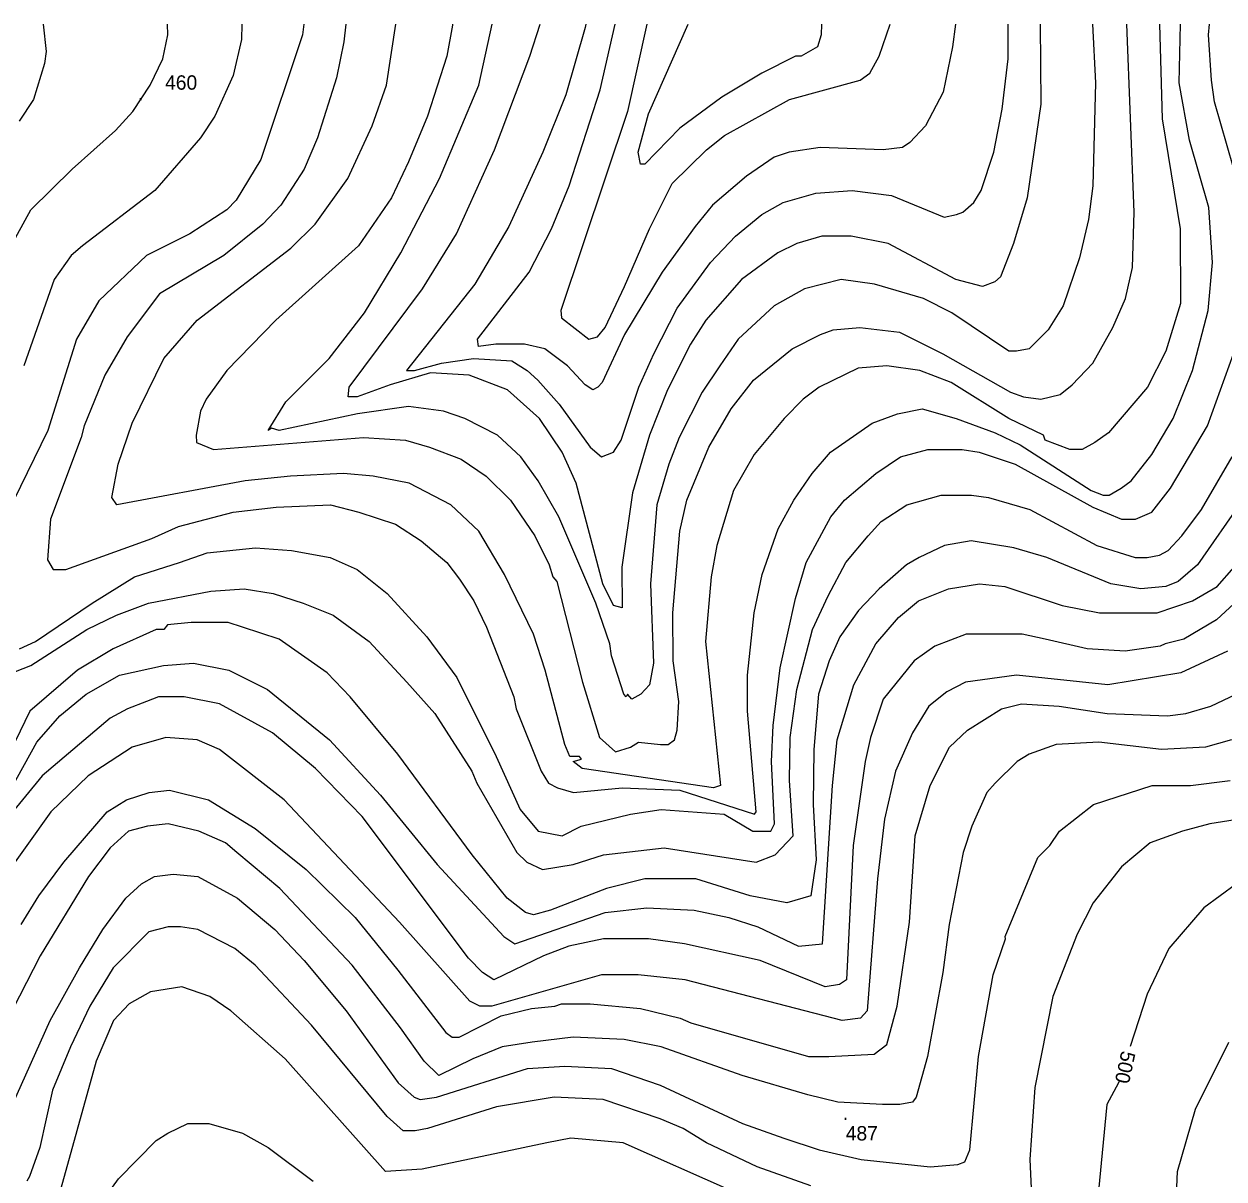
# Model space of a CAD drawing. Extents: x -510989 to -501240, y -1184665 to -1176089.
# Drawn here: x -508941 to -508441, y -1176947 to -1176466 of the extents above; entities that cross this region are included whole.
import ezdxf

# ---------------------------------------------------------------- set-up
doc = ezdxf.new("R2010")
doc.units = 0
for name, color, linetype in [('vrstevnice_01', 7, 'Continuous'), ('vrstevnice_02', 7, 'Continuous'), ('vrstevnice_04', 7, 'Continuous'), ('vrstevnice_05', 7, 'Continuous')]:
    doc.layers.add(name, color=color, linetype=linetype)

msp = doc.modelspace()

# ---------------------------------------------------------------- linework, layer by layer
at = {"layer": 'vrstevnice_01'}
for points in [[(-508824.72, -1176465.53), (-508825.31, -1176470), (-508842.69, -1176522), (-508853, -1176539), (-508856.91, -1176543), (-508872.31, -1176553), (-508890.31, -1176562), (-508910.19, -1176581), (-508919.5, -1176597), (-508931.5, -1176635), (-508951.69, -1176676)], [(-508947.31, -1176559), (-508938.59, -1176543), (-508921.31, -1176526), (-508903.31, -1176510), (-508896.09, -1176502), (-508888.81, -1176491), (-508883.5, -1176480), (-508881.41, -1176470), (-508881.68, -1176465.53)], [(-508467.96, -1176465.53), (-508466.81, -1176505), (-508459.31, -1176551), (-508459.19, -1176582), (-508465.31, -1176602), (-508473, -1176617), (-508489.19, -1176636), (-508494.91, -1176640), (-508500.19, -1176643), (-508505.31, -1176643), (-508515.59, -1176639), (-508516.31, -1176637), (-508530.81, -1176630), (-508554.81, -1176615), (-508567.91, -1176610), (-508581.59, -1176608), (-508593.59, -1176609), (-508609.81, -1176617), (-508616.59, -1176622), (-508624.41, -1176630), (-508636.91, -1176645), (-508645.59, -1176660), (-508652.5, -1176683), (-508654.91, -1176696), (-508657.31, -1176723), (-508651, -1176783), (-508653.91, -1176784), (-508708.69, -1176776), (-508712.5, -1176773), (-508708.91, -1176772), (-508709.81, -1176771), (-508713.81, -1176771), (-508715.91, -1176766), (-508724.09, -1176735), (-508729, -1176720), (-508741.09, -1176695), (-508751.81, -1176677), (-508763.41, -1176666), (-508780.91, -1176657), (-508795.81, -1176654), (-508808.19, -1176653), (-508830.31, -1176654), (-508849.19, -1176656), (-508902.69, -1176666), (-508904.81, -1176663), (-508902.19, -1176649), (-508896.31, -1176632), (-508883.09, -1176605), (-508869.31, -1176589), (-508830.19, -1176559), (-508820, -1176549), (-508806.41, -1176530), (-508796.31, -1176508), (-508790.31, -1176491), (-508786.45, -1176465.53)], [(-508495.92, -1176465.53), (-508494.69, -1176490), (-508495.81, -1176533), (-508497.5, -1176547), (-508501.31, -1176563), (-508508.09, -1176583), (-508514.41, -1176593), (-508522.31, -1176601), (-508527.59, -1176602), (-508530.81, -1176602), (-508554.59, -1176586), (-508566.31, -1176580), (-508586.81, -1176574), (-508600.69, -1176572), (-508616, -1176576), (-508628.59, -1176583), (-508643.59, -1176597), (-508651.31, -1176608), (-508658.69, -1176619), (-508668.19, -1176638), (-508672.5, -1176649), (-508677.59, -1176666), (-508680.19, -1176699), (-508679, -1176732), (-508680.59, -1176741), (-508684.19, -1176745), (-508688, -1176747), (-508689.81, -1176745), (-508690.41, -1176746), (-508691.31, -1176745), (-508696.41, -1176729), (-508697.19, -1176724), (-508703, -1176707), (-508718.41, -1176671), (-508727, -1176656), (-508734.31, -1176646), (-508744, -1176637), (-508757.59, -1176630), (-508766.5, -1176627), (-508781.09, -1176625), (-508802.41, -1176628), (-508835.09, -1176635), (-508838.31, -1176634), (-508839.69, -1176635), (-508832.31, -1176623), (-508814.19, -1176605), (-508799.41, -1176586), (-508784.31, -1176561), (-508768.19, -1176530), (-508751.81, -1176491), (-508746.28, -1176465.53)], [(-508707.15, -1176465.53), (-508707.41, -1176467), (-508715.5, -1176495), (-508725.09, -1176519), (-508739.31, -1176550), (-508753.41, -1176574), (-508782, -1176610), (-508778.59, -1176610), (-508767.41, -1176607), (-508754, -1176605), (-508738, -1176606), (-508731.69, -1176610), (-508727.19, -1176614), (-508718.31, -1176624), (-508705.41, -1176642), (-508700.59, -1176646), (-508695.69, -1176644), (-508692.5, -1176639), (-508685.09, -1176617), (-508678.81, -1176603)], [(-508681.76, -1176465.53), (-508689.81, -1176502), (-508717.59, -1176585), (-508717.31, -1176588), (-508705.91, -1176597), (-508702.31, -1176596), (-508699.09, -1176592), (-508691, -1176575), (-508680.69, -1176551), (-508671.19, -1176532), (-508656.81, -1176518), (-508649.31, -1176512), (-508622.31, -1176497), (-508592.81, -1176489), (-508588.69, -1176486), (-508584.81, -1176479), (-508580.21, -1176465.53)], [(-508678.81, -1176603), (-508669.09, -1176584), (-508655.19, -1176565), (-508644.81, -1176554), (-508633.81, -1176545), (-508624.91, -1176540), (-508611.31, -1176536), (-508596.09, -1176535), (-508579.69, -1176537), (-508557.81, -1176546), (-508552.59, -1176545), (-508550, -1176544), (-508545.31, -1176540), (-508542.31, -1176535), (-508537.09, -1176519), (-508533.59, -1176501), (-508531.09, -1176480), (-508531.09, -1176465.53)], [(-508395.61, -1176465.53), (-508400.91, -1176477), (-508403.41, -1176488), (-508406.81, -1176497), (-508408.31, -1176514), (-508406.41, -1176546), (-508407.31, -1176573), (-508410.09, -1176594), (-508416, -1176620), (-508423.91, -1176644), (-508433.41, -1176664), (-508452.09, -1176691), (-508460.19, -1176698), (-508465.31, -1176700), (-508475.81, -1176701), (-508488.31, -1176699), (-508514.91, -1176688)], [(-508429.19, -1176553), (-508445, -1176498), (-508446.31, -1176489), (-508447.5, -1176470), (-508447.11, -1176465.53)], [(-508089.09, -1176555.06), (-508089.31, -1176555), (-508105.91, -1176553), (-508130, -1176555), (-508157.09, -1176562), (-508201.81, -1176584), (-508244.19, -1176608), (-508272.91, -1176630), (-508284.81, -1176642), (-508292.91, -1176653), (-508306.69, -1176679), (-508333.69, -1176738), (-508345.41, -1176760), (-508364.81, -1176783), (-508386, -1176797), (-508435.81, -1176824), (-508449.5, -1176834), (-508464.09, -1176851), (-508473.09, -1176870), (-508480.13, -1176891.88)], [(-508943.31, -1176726), (-508936.59, -1176723), (-508913, -1176707), (-508895.31, -1176696), (-508876.59, -1176690), (-508865.09, -1176686), (-508844.91, -1176684), (-508829.91, -1176685), (-508813.81, -1176688), (-508802.59, -1176693), (-508790, -1176703), (-508773.41, -1176721), (-508761, -1176738), (-508744.5, -1176771), (-508734.59, -1176793), (-508727, -1176802), (-508717.09, -1176804), (-508709.09, -1176800), (-508688.5, -1176795), (-508675.81, -1176793), (-508649.5, -1176795), (-508637.5, -1176802), (-508630, -1176802), (-508628.5, -1176799), (-508629.69, -1176773), (-508629.09, -1176758), (-508626.19, -1176734), (-508619.81, -1176705), (-508615.31, -1176690), (-508605, -1176671), (-508599.31, -1176664), (-508586.19, -1176653), (-508575.91, -1176646), (-508564.59, -1176643), (-508550.31, -1176643), (-508543.09, -1176644), (-508528.19, -1176649), (-508495.81, -1176667), (-508483.81, -1176672), (-508477.91, -1176672), (-508471.09, -1176669), (-508463.41, -1176659), (-508448, -1176633), (-508437.09, -1176603)], [(-508514.91, -1176688), (-508528.69, -1176684), (-508546.5, -1176681), (-508557.59, -1176683), (-508568.19, -1176688), (-508573.5, -1176691), (-508584.81, -1176701), (-508593.5, -1176710), (-508601.31, -1176721), (-508605.69, -1176731), (-508610.09, -1176745), (-508612.09, -1176768), (-508612.41, -1176791), (-508611.09, -1176814), (-508613.41, -1176829), (-508623.31, -1176832), (-508638.59, -1176829), (-508661.31, -1176822), (-508682.59, -1176822), (-508698.5, -1176826), (-508721.91, -1176835), (-508729, -1176837), (-508732.31, -1176836), (-508740, -1176830), (-508754.59, -1176812), (-508785.59, -1176770), (-508805.5, -1176746), (-508815, -1176736), (-508835.09, -1176722), (-508850.31, -1176717), (-508856.31, -1176715), (-508871.81, -1176715), (-508881.59, -1176716), (-508883.19, -1176718), (-508886.31, -1176718), (-508904.31, -1176726), (-508919.09, -1176735), (-508939, -1176752), (-508959.41, -1176794)], [(-508431.31, -1176702), (-508444.19, -1176714), (-508457.81, -1176722), (-508465.59, -1176724), (-508467.69, -1176725), (-508482.31, -1176727), (-508498.09, -1176726), (-508515.59, -1176722), (-508525.19, -1176720), (-508541.19, -1176720), (-508548.59, -1176720), (-508561.59, -1176725), (-508570.31, -1176731), (-508583.19, -1176747), (-508588.5, -1176763), (-508590.69, -1176773), (-508595.69, -1176808), (-508598.41, -1176864), (-508601.41, -1176866), (-508607.41, -1176867), (-508634.5, -1176856), (-508666, -1176849), (-508681.09, -1176847)], [(-508942.59, -1176841), (-508935.31, -1176829), (-508924.81, -1176815), (-508906.81, -1176794), (-508898.69, -1176789), (-508889.31, -1176786), (-508880.81, -1176785), (-508864.5, -1176789), (-508845, -1176801), (-508823.81, -1176818), (-508803.41, -1176838), (-508785.5, -1176860), (-508765.5, -1176886), (-508762.91, -1176888), (-508760, -1176888), (-508742.5, -1176879), (-508729.81, -1176876), (-508720.09, -1176875), (-508717.31, -1176874), (-508705.31, -1176874), (-508684.31, -1176876), (-508667.81, -1176880), (-508663.41, -1176882), (-508614.31, -1176896), (-508605.81, -1176896), (-508586.91, -1176895), (-508581.69, -1176891), (-508577.31, -1176875), (-508572.19, -1176840), (-508569.81, -1176804), (-508563.59, -1176783), (-508555.5, -1176767), (-508548, -1176760), (-508533.81, -1176751), (-508525.5, -1176749), (-508509.81, -1176750), (-508489.81, -1176753), (-508464.69, -1176754), (-508457, -1176753), (-508446.59, -1176750), (-508436, -1176745)], [(-508681.09, -1176847), (-508699.81, -1176847), (-508714.31, -1176850), (-508724.81, -1176854), (-508745.59, -1176864), (-508750.31, -1176861), (-508756.09, -1176855), (-508800.5, -1176796), (-508819.91, -1176776), (-508837.81, -1176761), (-508859.91, -1176749), (-508874.69, -1176746), (-508885.31, -1176746), (-508890.41, -1176748), (-508898.31, -1176751), (-508905.5, -1176755), (-508933.81, -1176779), (-508947.81, -1176796)], [(-508776.19, -1176914), (-508769.41, -1176913), (-508731.5, -1176901), (-508715.91, -1176900), (-508696.5, -1176901), (-508676.19, -1176908), (-508641.81, -1176924), (-508624.59, -1176930), (-508609.81, -1176935), (-508592.41, -1176939), (-508563.59, -1176942), (-508552.09, -1176941), (-508549.09, -1176940), (-508547.09, -1176935), (-508543.41, -1176896), (-508537.31, -1176862), (-508532.19, -1176847), (-508532.31, -1176846), (-508518.69, -1176813), (-508513.69, -1176808), (-508509.59, -1176802), (-508495.5, -1176791), (-508471, -1176783), (-508455, -1176783), (-508438.5, -1176781)], [(-508946.69, -1176917), (-508930.5, -1176881), (-508918.31, -1176859), (-508908.59, -1176843), (-508899, -1176830), (-508892.41, -1176824), (-508887.09, -1176821), (-508879.31, -1176820), (-508868.91, -1176821), (-508852.41, -1176830), (-508836.81, -1176843), (-508824.69, -1176856), (-508807.09, -1176877), (-508785.41, -1176907), (-508778.81, -1176913), (-508776.19, -1176914)], [(-508646.41, -1176952), (-508691.59, -1176932), (-508713.41, -1176930), (-508723.5, -1176932), (-508775.41, -1176943), (-508790.69, -1176944), (-508832.59, -1176897), (-508855.19, -1176877), (-508863.91, -1176871), (-508875.69, -1176867), (-508888.69, -1176869), (-508897.59, -1176874), (-508904.09, -1176881), (-508911.41, -1176898), (-508927.5, -1176956)], [(-508484.78, -1176906.3), (-508485, -1176907), (-508489.91, -1176916), (-508493.41, -1176952)]]:
    msp.add_lwpolyline(points, dxfattribs=at)
at = {"layer": 'vrstevnice_02'}
for points in [[(-508933.4, -1176465.53), (-508932.19, -1176477), (-508932.91, -1176482), (-508937.5, -1176497), (-508943.5, -1176506)], [(-508850.55, -1176465.53), (-508850.81, -1176472), (-508854.19, -1176487), (-508861.91, -1176504), (-508867.81, -1176513), (-508886.91, -1176535), (-508917.09, -1176558), (-508921.81, -1176562), (-508928.81, -1176572), (-508941.5, -1176608)], [(-508807.22, -1176465.53), (-508808.09, -1176473), (-508811.09, -1176488), (-508819.09, -1176513), (-508824.69, -1176526), (-508834.31, -1176541), (-508841.81, -1176549), (-508858.09, -1176562), (-508884.91, -1176578), (-508898.41, -1176596), (-508907.81, -1176612), (-508916.41, -1176633), (-508917.59, -1176638), (-508930.41, -1176672), (-508931.69, -1176689), (-508929.31, -1176693), (-508924, -1176693), (-508888.19, -1176680), (-508877, -1176675), (-508854.19, -1176669), (-508836.31, -1176667), (-508813.59, -1176666), (-508801.81, -1176669), (-508786.59, -1176674), (-508775.81, -1176681), (-508765.09, -1176690), (-508759.81, -1176697), (-508753.91, -1176706), (-508748.59, -1176717), (-508737.19, -1176746), (-508736.19, -1176751), (-508725.81, -1176777), (-508722.69, -1176782), (-508719, -1176784), (-508712.31, -1176786), (-508692.09, -1176784), (-508668, -1176785), (-508636.81, -1176795), (-508636.19, -1176794), (-508639.69, -1176752), (-508639.81, -1176737), (-508637, -1176711), (-508633.59, -1176695), (-508627, -1176676), (-508620.5, -1176664), (-508612.81, -1176653), (-508605.09, -1176644), (-508587.81, -1176632), (-508577.19, -1176628), (-508566.91, -1176626), (-508552.81, -1176630), (-508536.5, -1176636), (-508526, -1176641), (-508496.41, -1176660), (-508491.5, -1176662), (-508488.91, -1176662), (-508483.91, -1176659), (-508479.81, -1176656), (-508471.19, -1176645), (-508462.31, -1176630), (-508454.19, -1176610), (-508447.69, -1176585), (-508445.81, -1176565), (-508447.41, -1176542), (-508455.5, -1176514), (-508459.69, -1176490), (-508459.15, -1176465.53)], [(-508762.77, -1176465.53), (-508762.81, -1176466), (-508765.09, -1176479), (-508773.19, -1176504), (-508781.09, -1176523), (-508788.19, -1176538), (-508802, -1176558), (-508836.41, -1176589), (-508856.91, -1176610), (-508865.5, -1176622), (-508867.81, -1176627), (-508869.69, -1176637), (-508869.5, -1176640), (-508862.5, -1176643), (-508799.91, -1176638), (-508782.31, -1176639), (-508772.31, -1176642), (-508759.19, -1176647), (-508748.69, -1176654), (-508738.59, -1176664), (-508728.41, -1176679), (-508722.5, -1176691), (-508720.91, -1176696), (-508719.31, -1176698), (-508708.5, -1176740), (-508701.5, -1176763), (-508694.81, -1176769), (-508688.59, -1176767), (-508685.19, -1176765), (-508676.09, -1176766), (-508672.81, -1176766), (-508670.19, -1176764), (-508669.09, -1176760), (-508668.41, -1176748), (-508670.69, -1176731), (-508670.91, -1176711), (-508667.91, -1176677), (-508665, -1176664), (-508655.91, -1176642), (-508646.59, -1176626), (-508637.19, -1176614), (-508621.09, -1176601), (-508609.31, -1176595), (-508604.09, -1176593), (-508592.91, -1176592), (-508576.31, -1176594), (-508558.31, -1176603), (-508530.09, -1176619), (-508524.69, -1176621), (-508517.41, -1176622), (-508509.31, -1176620), (-508504.41, -1176616), (-508495.69, -1176607), (-508487.41, -1176592)], [(-508517.74, -1176465.53), (-508517.5, -1176499), (-508523.09, -1176538), (-508528.81, -1176557), (-508534.31, -1176571), (-508536.59, -1176573), (-508541.81, -1176575), (-508552.91, -1176572), (-508581.09, -1176557), (-508596.59, -1176554), (-508608.81, -1176554), (-508619.19, -1176557), (-508627.09, -1176561), (-508642.31, -1176572), (-508657.09, -1176589), (-508663.5, -1176599), (-508673.09, -1176618), (-508680.59, -1176637), (-508687.69, -1176661), (-508692.19, -1176692), (-508692.09, -1176709), (-508695.59, -1176708), (-508700.09, -1176699), (-508711.19, -1176657), (-508717, -1176644), (-508726.5, -1176630), (-508739.81, -1176618), (-508755.81, -1176612), (-508772, -1176611), (-508788.81, -1176616), (-508802.5, -1176621), (-508806.31, -1176621), (-508805.81, -1176617), (-508775.31, -1176576), (-508761.09, -1176553), (-508745.31, -1176518), (-508730.5, -1176479), (-508726.26, -1176465.53)], [(-508553.08, -1176465.53), (-508554.31, -1176475), (-508558.19, -1176494), (-508565.59, -1176508), (-508572, -1176515), (-508575.19, -1176517), (-508583.19, -1176518), (-508609.41, -1176517), (-508622.41, -1176519), (-508628.69, -1176521), (-508640.19, -1176529), (-508654.41, -1176541), (-508661.59, -1176550), (-508675.31, -1176569), (-508691.09, -1176595), (-508700.31, -1176615), (-508702.19, -1176617), (-508704.31, -1176618), (-508707.5, -1176616), (-508714.81, -1176608), (-508724.31, -1176601), (-508732.69, -1176599), (-508744.69, -1176599), (-508751.91, -1176600), (-508752.31, -1176597), (-508730.81, -1176569), (-508721.5, -1176551), (-508714.19, -1176533), (-508701.19, -1176493), (-508694.94, -1176465.53)], [(-508608.93, -1176465.53), (-508609.09, -1176470), (-508610.59, -1176475), (-508617.31, -1176479), (-508619.69, -1176479), (-508633.81, -1176486), (-508650.5, -1176496), (-508667.91, -1176509), (-508682.5, -1176524), (-508684.41, -1176524), (-508685.31, -1176519), (-508681.09, -1176503), (-508664.49, -1176465.53)], [(-508487.41, -1176592), (-508482.19, -1176580), (-508479.19, -1176567), (-508478.5, -1176544), (-508481.59, -1176465.53)], [(-508954, -1176739), (-508938.59, -1176733), (-508915.19, -1176718), (-508902.91, -1176712), (-508889.59, -1176707), (-508863.59, -1176702), (-508849.59, -1176701), (-508837.5, -1176703), (-508825.09, -1176707), (-508812.5, -1176712), (-508797.5, -1176723), (-508781.81, -1176740), (-508770.19, -1176753), (-508754.69, -1176777), (-508752.59, -1176782), (-508735.91, -1176811), (-508731.81, -1176815), (-508725.31, -1176818), (-508712.5, -1176816), (-508699.81, -1176812), (-508674.5, -1176809), (-508636.19, -1176815), (-508628.19, -1176812), (-508620.69, -1176804), (-508622.19, -1176781), (-508622, -1176763), (-508619.19, -1176743), (-508612.69, -1176718), (-508606.19, -1176704), (-508598.69, -1176690), (-508589.41, -1176679), (-508584, -1176673), (-508573.31, -1176666), (-508559, -1176662), (-508546.31, -1176662), (-508539.31, -1176663), (-508522, -1176668), (-508494.09, -1176683), (-508478.09, -1176688), (-508473.09, -1176688), (-508467.91, -1176687), (-508464.41, -1176685), (-508458.59, -1176679), (-508450.5, -1176668), (-508437.59, -1176646)], [(-508963.41, -1176814), (-508936.09, -1176765), (-508926.5, -1176754), (-508915.59, -1176745), (-508901.69, -1176737), (-508883.31, -1176733), (-508870.81, -1176732), (-508856.09, -1176735), (-508839.91, -1176743), (-508814, -1176764), (-508792.81, -1176787), (-508769.19, -1176816), (-508741.41, -1176846), (-508736.81, -1176849), (-508699.09, -1176836), (-508681.69, -1176834), (-508662, -1176835), (-508647.5, -1176838), (-508635.41, -1176842), (-508618.5, -1176850), (-508608.5, -1176849), (-508604.31, -1176783), (-508602.41, -1176764), (-508595.41, -1176741), (-508586.31, -1176724), (-508576.81, -1176713), (-508568.5, -1176706), (-508555.91, -1176701), (-508543, -1176699), (-508532.5, -1176700), (-508508.5, -1176708), (-508493, -1176711), (-508468.91, -1176711), (-508454.19, -1176706), (-508443.91, -1176700), (-508436.81, -1176692)], [(-508439.59, -1176727), (-508459, -1176736), (-508489.5, -1176741), (-508527.59, -1176737), (-508548.81, -1176740), (-508556.69, -1176744), (-508564.09, -1176750), (-508570.91, -1176761), (-508578.09, -1176777), (-508582.59, -1176797), (-508585.59, -1176822), (-508589.81, -1176877), (-508592.59, -1176880), (-508600.31, -1176881), (-508665.69, -1176864), (-508685.41, -1176862), (-508700.69, -1176862), (-508746.31, -1176875), (-508751.31, -1176875), (-508755.5, -1176873), (-508784.91, -1176840), (-508832.91, -1176789), (-508859.91, -1176768), (-508869.31, -1176764), (-508882.31, -1176763), (-508896.31, -1176767), (-508914.69, -1176779), (-508930.31, -1176794), (-508951, -1176823)], [(-508437.91, -1176764), (-508448.81, -1176767), (-508467.19, -1176768), (-508493.31, -1176765), (-508511, -1176766), (-508522.31, -1176770), (-508527.31, -1176773), (-508536.5, -1176782), (-508539.91, -1176786), (-508546.19, -1176800), (-508549.81, -1176811), (-508555.69, -1176841), (-508558.31, -1176861), (-508564.69, -1176896), (-508569.41, -1176913), (-508571, -1176915), (-508576.19, -1176916), (-508583.5, -1176916), (-508602.09, -1176915), (-508614.59, -1176912), (-508642, -1176904), (-508675.81, -1176892), (-508691.19, -1176889), (-508712.5, -1176888), (-508729.59, -1176890), (-508742, -1176892), (-508754.31, -1176897), (-508768.41, -1176904), (-508774.59, -1176898), (-508784.5, -1176884), (-508804.59, -1176858), (-508834.81, -1176826), (-508852.69, -1176811), (-508857.41, -1176807), (-508868.59, -1176802), (-508881.31, -1176799), (-508890, -1176800), (-508897.81, -1176802), (-508905.5, -1176809), (-508914.5, -1176821), (-508934.69, -1176854), (-508949, -1176882)], [(-508427.59, -1176796), (-508446.91, -1176799), (-508458.41, -1176802), (-508471.91, -1176807), (-508483.81, -1176817), (-508495.59, -1176832), (-508502.31, -1176845), (-508512.41, -1176871), (-508520, -1176909), (-508522.09, -1176939), (-508520.91, -1176963)], [(-508613.41, -1176950), (-508635.69, -1176942), (-508656.91, -1176932), (-508666.59, -1176926), (-508676.19, -1176922), (-508699.91, -1176914), (-508720.31, -1176913), (-508744.41, -1176917), (-508773.19, -1176926), (-508778.31, -1176927), (-508783.31, -1176927), (-508790, -1176921), (-508821.59, -1176883), (-508845, -1176858), (-508853.59, -1176851), (-508868.91, -1176843), (-508876.19, -1176842), (-508881.31, -1176842), (-508889.41, -1176844), (-508904.31, -1176859), (-508914, -1176875), (-508922.09, -1176892), (-508929.5, -1176910), (-508934.91, -1176934), (-508939.09, -1176946), (-508940.31, -1176948)], [(-508461.59, -1176970), (-508460.41, -1176944), (-508452.91, -1176918), (-508439.09, -1176890)], [(-508914.31, -1176964), (-508902.09, -1176947), (-508886.31, -1176931), (-508881.41, -1176928), (-508873.19, -1176924), (-508864.31, -1176924), (-508850.31, -1176928), (-508839.59, -1176934), (-508820.81, -1176948)]]:
    msp.add_lwpolyline(points, dxfattribs=at)

# ---------------------------------------------------------------- texts
at = {"layer": 'vrstevnice_04'}
msp.add_text('500', height=6, rotation=257.7926, dxfattribs=at).set_placement((-508483.78, -1176893.36))
at = {"layer": 'vrstevnice_05'}
for s, p in [('460', (-508882.62, -1176492.92)), ('.', (-508893.89, -1176497.33)), ('.', (-508600.03, -1176922.47)), ('487', (-508598.78, -1176931.02))]:
    msp.add_text(s, height=6, dxfattribs=at).set_placement(p)

doc.saveas('drawing.dxf')
